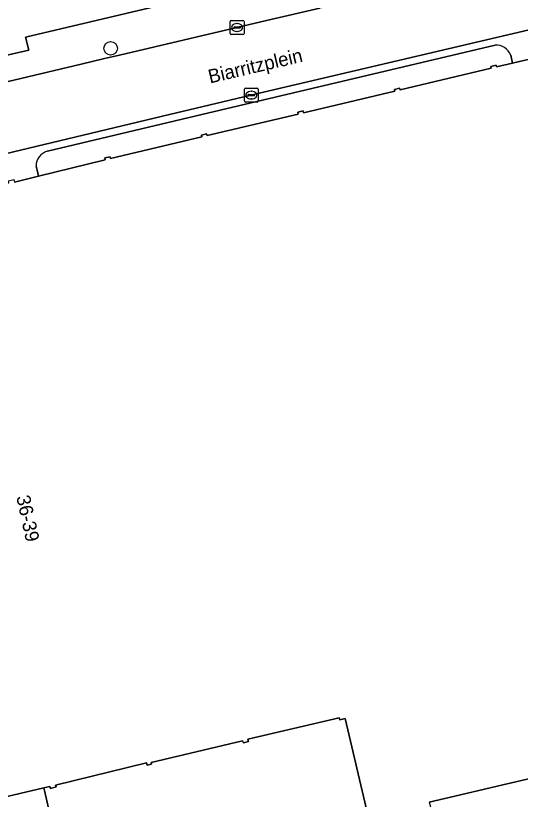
# Model space of a CAD drawing. Extents: x 158455 to 159797, y 387218 to 388672.
# Drawn here: x 159310.1 to 159346.7, y 388200.3 to 388257.2 of the extents above; entities that cross this region are included whole.
import ezdxf

# ---------------------------------------------------------------- set-up
doc = ezdxf.new("R2010")
doc.units = 0
for name, color, linetype in [('IMGEO_Boom', 7, 'Continuous'), ('IMGEO_Erf', 7, 'Continuous'), ('IMGEO_Groenvoorziening', 7, 'Continuous'), ('IMGEO_Kolk', 7, 'Continuous'), ('IMGEO_Openbare_ruimte_label', 7, 'Continuous'), ('IMGEO_Pand', 7, 'Continuous'), ('IMGEO_Pand_nummerreeks', 7, 'Continuous'), ('IMGEO_Rijbaan_lokaal_gesloten', 7, 'Continuous'), ('IMGEO_Rijbaan_lokaal_open', 7, 'Continuous'), ('IMGEO_Voetpad_open', 7, 'Continuous')]:
    doc.layers.add(name, color=color, linetype=linetype)

msp = doc.modelspace()

# ---------------------------------------------------------------- linework, layer by layer
at = {"layer": 'IMGEO_Boom'}
msp.add_circle((159316.977, 388254.814), 0.489, dxfattribs=at)
at = {"layer": 'IMGEO_Erf'}
msp.add_lwpolyline([(159265.703, 388257.897), (159270.475, 388255.074), (159271.711, 388257.163), (159274.801, 388255.335), (159273.552, 388253.224), (159278.21, 388250.467), (159279.451, 388252.564), (159283.783, 388250), (159284.315, 388249.685), (159284.501, 388250), (159285.615, 388251.881), (159288.584, 388250.123), (159288.511, 388250), (159287.294, 388247.945), (159292.137, 388245.078), (159295.133, 388250), (159295.572, 388250.72), (159296.698, 388252.57), (159299.242, 388253.178), (159299.51, 388252.03), (159311.025, 388254.681), (159310.788, 388255.629), (159339.112, 388262.323)], dxfattribs=at)
at = {"layer": 'IMGEO_Groenvoorziening'}
for points in [[(159344.908, 388255.049), (159323.605, 388250), (159312.378, 388247.339)], [(159311.564, 388246.264), (159311.634, 388245.968), (159311.739, 388245.523), (159316.59, 388246.728), (159316.56, 388246.854), (159316.948, 388246.945), (159316.975, 388246.821), (159323.606, 388248.393), (159323.575, 388248.519), (159323.949, 388248.609), (159323.984, 388248.484), (159330.607, 388250.045), (159330.575, 388250.171), (159330.956, 388250.267), (159330.986, 388250.14), (159337.62, 388251.71), (159337.589, 388251.836), (159337.968, 388251.928), (159337.994, 388251.798), (159344.616, 388253.365), (159344.586, 388253.492), (159344.97, 388253.582), (159345.004, 388253.459), (159346.173, 388253.736), (159346.034, 388254.323)]]:
    msp.add_lwpolyline(points, dxfattribs=at)
for centre, radius, start, end in [((159344.951, 388253.879), 1.171, 22.2931, 92.0823), ((159312.674, 388246.269), 1.11, 105.4827, 180.2506)]:
    msp.add_arc(centre, radius, start, end, dxfattribs=at)
at = {"layer": 'IMGEO_Kolk'}
for p, q in [((159325.662, 388255.897), (159325.662, 388256.749)), ((159325.737, 388256.823), (159326.589, 388256.823)), ((159326.663, 388256.749), (159326.663, 388255.897)), ((159325.921, 388256.317), (159325.921, 388256.329)), ((159326.359, 388256.28), (159325.961, 388256.28)), ((159325.964, 388256.366), (159326.362, 388256.366)), ((159326.15, 388256.603), (159326.175, 388256.603)), ((159326.405, 388256.329), (159326.405, 388256.317)), ((159326.589, 388255.823), (159325.737, 388255.823)), ((159326.173, 388256.043), (159326.148, 388256.043)), ((159326.693, 388250.991), (159326.693, 388251.843)), ((159326.768, 388251.917), (159327.62, 388251.917)), ((159327.181, 388251.697), (159327.206, 388251.697)), ((159327.694, 388251.843), (159327.694, 388250.991)), ((159326.952, 388251.411), (159326.952, 388251.423)), ((159327.39, 388251.374), (159326.992, 388251.374)), ((159326.995, 388251.46), (159327.393, 388251.46)), ((159327.204, 388251.137), (159327.179, 388251.137)), ((159327.436, 388251.423), (159327.436, 388251.411)), ((159327.62, 388250.917), (159326.768, 388250.917))]:
    msp.add_line(p, q, dxfattribs=at)
for points in [[(159325.662, 388255.897), (159325.662, 388256.749)], [(159325.737, 388256.823), (159326.589, 388256.823)], [(159326.663, 388256.749), (159326.663, 388255.897)], [(159326.589, 388255.823), (159325.737, 388255.823)], [(159326.693, 388250.991), (159326.693, 388251.843)], [(159326.768, 388251.917), (159327.62, 388251.917)], [(159327.694, 388251.843), (159327.694, 388250.991)], [(159327.62, 388250.917), (159326.768, 388250.917)]]:
    msp.add_lwpolyline(points, dxfattribs=at)
for centre, radius, start, end in [((159325.739, 388256.747), 0.0765, 91.552, 178.448), ((159325.739, 388256.747), 0.0765, 91.552, 178.448), ((159326.587, 388256.747), 0.0765, 1.552, 88.448), ((159326.587, 388256.747), 0.0765, 1.552, 88.448), ((159325.961, 388256.326), 0.0403, 85.8775, 175.7526), ((159325.958, 388256.316), 0.0366, 178.938, 274.7102), ((159326.362, 388256.323), 0.043, 264.8664, 352.4533), ((159326.366, 388256.328), 0.0386, 1.7309, 96.639), ((159325.739, 388255.899), 0.0765, 181.552, 268.448), ((159325.739, 388255.899), 0.0765, 181.552, 268.448), ((159326.587, 388255.899), 0.0765, 271.552, 358.448), ((159326.587, 388255.899), 0.0765, 271.552, 358.448), ((159326.77, 388251.841), 0.0765, 91.552, 178.448), ((159326.77, 388251.841), 0.0765, 91.552, 178.448), ((159327.618, 388251.841), 0.0765, 1.552, 88.448), ((159327.618, 388251.841), 0.0765, 1.552, 88.448), ((159326.77, 388250.993), 0.0765, 181.552, 268.448), ((159326.77, 388250.993), 0.0765, 181.552, 268.448), ((159326.992, 388251.42), 0.0403, 85.8775, 175.7526), ((159326.989, 388251.41), 0.0366, 178.938, 274.7102), ((159327.393, 388251.417), 0.043, 264.8664, 352.4533), ((159327.397, 388251.422), 0.0386, 1.7309, 96.639), ((159327.618, 388250.993), 0.0765, 271.552, 358.448), ((159327.618, 388250.993), 0.0765, 271.552, 358.448)]:
    msp.add_arc(centre, radius, start, end, dxfattribs=at)
for centre, major_axis, ratio, start_param, end_param in [((159326.149, 388256.323), (-0.387, 0.002), 0.722429, 4.712389, 7.853982), ((159326.174, 388256.323), (-0.39, 0.002), 0.717154, 1.570796, 4.712389), ((159327.18, 388251.417), (-0.387, 0.002), 0.722429, 4.712389, 7.853982), ((159327.205, 388251.417), (-0.39, 0.002), 0.717154, 1.570796, 4.712389)]:
    msp.add_ellipse(centre, major_axis=major_axis, ratio=ratio, start_param=start_param, end_param=end_param, dxfattribs=at)
at = {"layer": 'IMGEO_Pand'}
for points in [[(159350.073, 388254.66), (159346.173, 388253.736), (159345.004, 388253.459), (159344.97, 388253.582), (159344.586, 388253.492), (159344.616, 388253.365), (159337.994, 388251.798), (159337.968, 388251.928), (159337.589, 388251.836), (159337.62, 388251.71), (159330.986, 388250.14), (159330.956, 388250.267), (159330.575, 388250.171), (159330.607, 388250.045), (159323.984, 388248.484), (159323.949, 388248.609), (159323.575, 388248.519), (159323.606, 388248.393), (159316.975, 388246.821), (159316.948, 388246.945), (159316.56, 388246.854), (159316.59, 388246.728), (159311.739, 388245.523), (159309.994, 388245.09)], [(159305.943, 388199.687), (159312.118, 388201.147), (159312.566, 388201.253), (159312.603, 388201.104), (159313.014, 388201.211), (159312.983, 388201.334), (159319.589, 388202.964), (159319.636, 388202.78), (159319.954, 388202.865), (159319.927, 388202.973), (159326.565, 388204.562), (159326.614, 388204.417), (159326.983, 388204.511), (159326.944, 388204.666), (159333.585, 388206.233), (159333.625, 388206.084), (159334.011, 388206.182), (159335.629, 388199.278)], [(159340.118, 388200.098), (159342.392, 388200.636), (159345.865, 388201.457), (159346.003, 388201.49), (159349.382, 388202.286)]]:
    msp.add_lwpolyline(points, dxfattribs=at)
at = {"layer": 'IMGEO_Rijbaan_lokaal_gesloten'}
msp.add_lwpolyline([(159312.118, 388201.147), (159312.214, 388200.728), (159313.745, 388194.065), (159335.629, 388199.278), (159334.011, 388206.182), (159333.625, 388206.084), (159333.585, 388206.233), (159326.944, 388204.666), (159326.983, 388204.511), (159326.614, 388204.417), (159326.565, 388204.562), (159319.927, 388202.973), (159319.954, 388202.865), (159319.636, 388202.78), (159319.589, 388202.964), (159312.983, 388201.334), (159313.014, 388201.211), (159312.603, 388201.104), (159312.566, 388201.253)], close=True, dxfattribs=at)
at = {"layer": 'IMGEO_Rijbaan_lokaal_open'}
for points in [[(159339.112, 388262.323), (159310.788, 388255.629), (159311.025, 388254.681), (159299.51, 388252.03), (159299.242, 388253.178), (159296.698, 388252.57), (159295.572, 388250.72), (159296.716, 388250), (159297.696, 388249.383), (159287.257, 388231.756), (159288.454, 388231.419)], [(159352.455, 388262.47), (159349.438, 388261.752), (159346.551, 388261.065), (159341.82, 388259.94), (159333.302, 388257.978), (159332.168, 388257.716), (159328.29, 388256.823), (159317.623, 388254.322), (159316.521, 388254.063), (159314.84, 388253.669), (159303.695, 388251.021)], [(159314.84, 388253.669), (159316.521, 388254.063), (159317.623, 388254.322), (159328.29, 388256.823), (159332.168, 388257.716)], [(159305.854, 388246.332), (159321.25, 388250), (159328.067, 388251.624), (159350.573, 388256.906)], [(159303.695, 388251.021), (159314.84, 388253.669)], [(159337.443, 388197.497), (159321.923, 388193.851), (159314.219, 388191.941), (159313.792, 388193.866), (159313.745, 388194.065), (159312.214, 388200.728), (159312.118, 388201.147), (159305.943, 388199.687), (159305.976, 388199.531), (159305.888, 388199.512), (159305.585, 388199.443), (159305.493, 388199.83), (159305.662, 388199.867), (159305.64, 388199.96), (159304.264, 388199.661), (159298.692, 388198.451), (159285.247, 388206.534), (159282.727, 388202.35), (159296.599, 388193.998), (159312.829, 388186.418), (159315.657, 388187.105), (159337.246, 388192.351)]]:
    msp.add_lwpolyline(points, dxfattribs=at)
at = {"layer": 'IMGEO_Voetpad_open'}
for points in [[(159350.573, 388256.906), (159328.067, 388251.624), (159321.25, 388250), (159305.854, 388246.332)], [(159312.378, 388247.339), (159323.605, 388250), (159344.908, 388255.049)], [(159346.034, 388254.323), (159346.173, 388253.736), (159350.073, 388254.66)], [(159304.117, 388245.65), (159304.539, 388243.864), (159305.944, 388244.197), (159309.581, 388245.059), (159309.55, 388245.192), (159309.934, 388245.288), (159309.994, 388245.09), (159311.739, 388245.523), (159311.634, 388245.968), (159311.564, 388246.264)], [(159358.501, 388202.892), (159353.007, 388201.593), (159352.66, 388203.059), (159349.578, 388202.333), (159349.382, 388202.286), (159346.003, 388201.49), (159345.865, 388201.457), (159342.392, 388200.636), (159340.118, 388200.098), (159340.516, 388198.504), (159318.905, 388193.34)]]:
    msp.add_lwpolyline(points, dxfattribs=at)
for centre, radius, start, end in [((159344.951, 388253.879), 1.171, 22.2931, 92.0823), ((159312.674, 388246.269), 1.11, 105.4827, 180.2506)]:
    msp.add_arc(centre, radius, start, end, dxfattribs=at)

# ---------------------------------------------------------------- texts
at = {"layer": 'IMGEO_Openbare_ruimte_label'}
msp.add_text('Biarritzplein', height=1, rotation=13.1749, dxfattribs=at).set_placement((159324.193, 388252.258))
at = {"layer": 'IMGEO_Pand_nummerreeks'}
msp.add_text('36-39', height=1, rotation=282.3184, dxfattribs=at).set_placement((159310.118, 388222.265))

doc.saveas('drawing.dxf')
